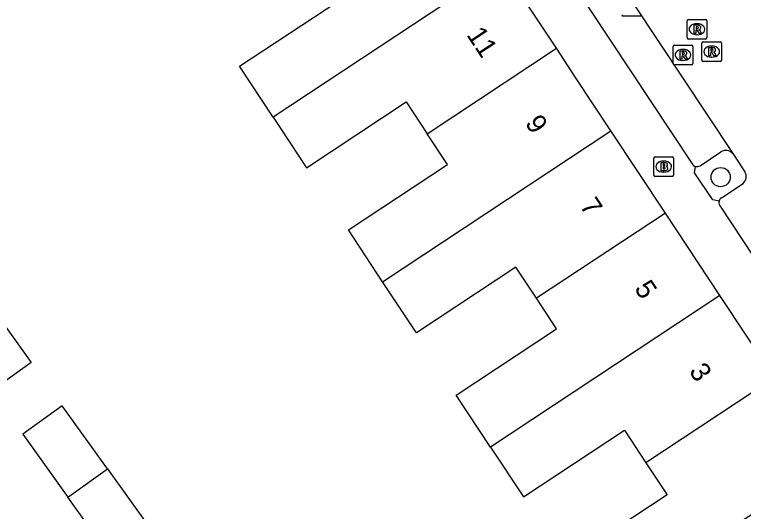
# Model space of a CAD drawing. Extents: x 159718 to 160783, y 383290 to 384030.
# Drawn here: x 160278.43 to 160315.43, y 383471.37 to 383496.59 of the extents above; entities that cross this region are included whole.
import ezdxf

# ---------------------------------------------------------------- set-up
doc = ezdxf.new("R2010")
doc.units = 0
for name, color, linetype in [('IMGEO_Boom', 7, 'Continuous'), ('IMGEO_Brandkraan', 7, 'Continuous'), ('IMGEO_Kolk', 7, 'Continuous'), ('IMGEO_Pand', 7, 'Continuous'), ('IMGEO_Pand_nummerreeks', 7, 'Continuous'), ('IMGEO_Parkeervlak_open', 7, 'Continuous'), ('IMGEO_Rijbaan_lokaal_open', 7, 'Continuous'), ('IMGEO_Rioolput', 7, 'Continuous'), ('IMGEO_Voetpad_open', 7, 'Continuous')]:
    doc.layers.add(name, color=color, linetype=linetype)

msp = doc.modelspace()

# ---------------------------------------------------------------- linework, layer by layer
at = {"layer": 'IMGEO_Boom'}
msp.add_circle((160314.273, 383488.338), 0.489, dxfattribs=at)
at = {"layer": 'IMGEO_Brandkraan'}
for p, q in [((160310.88, 383488.444), (160310.88, 383489.296)), ((160310.955, 383489.37), (160311.807, 383489.37)), ((160311.368, 383489.15), (160311.393, 383489.15)), ((160311.881, 383489.296), (160311.881, 383488.444)), ((160311.807, 383488.37), (160310.955, 383488.37)), ((160311.391, 383488.59), (160311.366, 383488.59))]:
    msp.add_line(p, q, dxfattribs=at)
for points in [[(160310.88, 383488.444), (160310.88, 383489.296)], [(160310.955, 383489.37), (160311.807, 383489.37)], [(160311.881, 383489.296), (160311.881, 383488.444)], [(160311.228, 383489.07), (160311.228, 383488.67), (160311.441, 383488.67)], [(160311.459, 383489.07), (160311.228, 383489.07)], [(160311.407, 383488.989), (160311.353, 383488.989), (160311.353, 383488.913)], [(160311.353, 383488.913), (160311.406, 383488.913)], [(160311.415, 383488.837), (160311.353, 383488.837), (160311.353, 383488.756)], [(160311.353, 383488.756), (160311.415, 383488.756)], [(160311.807, 383488.37), (160310.955, 383488.37)]]:
    msp.add_lwpolyline(points, dxfattribs=at)
for centre, radius, start, end in [((160310.957, 383489.294), 0.0765, 91.552, 178.448), ((160310.957, 383489.294), 0.0765, 91.552, 178.448), ((160311.805, 383489.294), 0.0765, 1.552, 88.448), ((160311.805, 383489.294), 0.0765, 1.552, 88.448), ((160311.408, 383488.951), 0.0379, 267.8285, 90.9355), ((160311.416, 383488.796), 0.0404, 269.8759, 90.5077), ((160311.463, 383488.925), 0.145, 59.4692, 91.5367), ((160311.488, 383488.972), 0.0922, 285.5137, 58.1501), ((160311.493, 383488.78), 0.105, 301.3115, 78.989), ((160310.957, 383488.446), 0.0765, 181.552, 268.448), ((160310.957, 383488.446), 0.0765, 181.552, 268.448), ((160311.447, 383488.921), 0.251, 268.6676, 293.5347), ((160311.805, 383488.446), 0.0765, 271.552, 358.448), ((160311.805, 383488.446), 0.0765, 271.552, 358.448)]:
    msp.add_arc(centre, radius, start, end, dxfattribs=at)
for centre, major_axis, ratio, start_param, end_param in [((160311.367, 383488.87), (-0.387, 0.002), 0.722429, 4.712389, 7.853982), ((160311.392, 383488.87), (-0.39, 0.002), 0.717154, 1.570796, 4.712389)]:
    msp.add_ellipse(centre, major_axis=major_axis, ratio=ratio, start_param=start_param, end_param=end_param, dxfattribs=at)
at = {"layer": 'IMGEO_Kolk'}
msp.add_line((160310.176, 383496.514), (160309.324, 383496.514), dxfattribs=at)
msp.add_lwpolyline([(160310.176, 383496.514), (160309.324, 383496.514)], dxfattribs=at)
for centre, start, end in [((160309.326, 383496.59), 181.552, 268.448), ((160309.326, 383496.59), 181.552, 268.448), ((160310.174, 383496.59), 271.552, 358.448), ((160310.174, 383496.59), 271.552, 358.448)]:
    msp.add_arc(centre, 0.0765, start, end, dxfattribs=at)
at = {"layer": 'IMGEO_Pand'}
for points in [[(160291.557, 383491.379), (160289.85, 383493.961), (160294.887, 383497.291), (160293.828, 383498.892)], [(160303.172, 383499.058), (160291.557, 383491.379)], [(160305.934, 383494.875), (160303.172, 383499.058)], [(160299.376, 383490.538), (160305.934, 383494.875)], [(160308.699, 383490.692), (160306.941, 383493.349), (160305.934, 383494.875)], [(160291.557, 383491.379), (160293.251, 383488.815), (160298.307, 383492.156), (160299.376, 383490.538)], [(160297.111, 383483.03), (160308.699, 383490.692)], [(160311.467, 383486.511), (160308.699, 383490.692)], [(160297.111, 383483.03), (160295.372, 383485.661), (160300.402, 383488.986), (160299.376, 383490.538)], [(160311.467, 383486.511), (160304.925, 383482.185)], [(160314.234, 383482.33), (160311.467, 383486.511)], [(160304.925, 383482.185), (160303.881, 383483.766), (160298.831, 383480.428), (160297.111, 383483.03)], [(160302.589, 383474.63), (160300.845, 383477.269), (160305.946, 383480.64), (160304.925, 383482.185)], [(160314.234, 383482.33), (160302.589, 383474.63)], [(160317.002, 383478.148), (160314.234, 383482.33)], [(160277.223, 383481.772), (160279.261, 383478.929), (160277.255, 383477.491)], [(160317.002, 383478.148), (160310.482, 383473.836)], [(160283.137, 383473.524), (160280.845, 383476.721), (160278.838, 383475.282), (160281.131, 383472.085)], [(160302.589, 383474.63), (160304.26, 383472.101), (160309.388, 383475.491), (160310.482, 383473.836)], [(160310.482, 383473.836), (160311.553, 383472.215), (160306.482, 383468.864), (160308.24, 383466.203), (160315.517, 383471.013), (160319.888, 383473.788)], [(160281.131, 383472.085), (160281.302, 383472.207), (160283.137, 383473.524)], [(160283.137, 383473.524), (160285.27, 383470.549), (160283.264, 383469.111), (160281.131, 383472.085)]]:
    msp.add_lwpolyline(points, dxfattribs=at)
at = {"layer": 'IMGEO_Parkeervlak_open'}
for points in [[(160313.225, 383488.915), (160314.289, 383489.626)], [(160314.312, 383487.281), (160315.416, 383488.021)]]:
    msp.add_lwpolyline(points, dxfattribs=at)
for centre, radius, start, end in [((160314.527, 383489.216), 0.475, 41.4733, 120.1656), ((160313.067, 383489.163), 0.294, 257.4026, 302.525), ((160315.11, 383488.363), 0.459, 311.8313, 31.5503), ((160314.462, 383487.048), 0.277, 122.8268, 165.3697)]:
    msp.add_arc(centre, radius, start, end, dxfattribs=at)
at = {"layer": 'IMGEO_Rijbaan_lokaal_open'}
for points in [[(160304.805, 383504.752), (160314.883, 383489.53)], [(160314.883, 383489.53), (160315.501, 383488.603)]]:
    msp.add_lwpolyline(points, dxfattribs=at)
at = {"layer": 'IMGEO_Rioolput'}
for p, q in [((160312.569, 383495.419), (160312.569, 383496.271)), ((160312.644, 383496.345), (160313.496, 383496.345)), ((160313.057, 383496.125), (160313.082, 383496.125)), ((160313.57, 383496.271), (160313.57, 383495.419)), ((160313.08, 383495.565), (160313.055, 383495.565)), ((160311.932, 383495.039), (160312.784, 383495.039)), ((160313.496, 383495.345), (160312.644, 383495.345)), ((160313.318, 383494.281), (160313.318, 383495.133)), ((160313.393, 383495.207), (160314.245, 383495.207)), ((160314.319, 383495.133), (160314.319, 383494.281)), ((160311.857, 383494.113), (160311.857, 383494.965)), ((160312.345, 383494.819), (160312.37, 383494.819)), ((160312.858, 383494.965), (160312.858, 383494.113)), ((160313.806, 383494.987), (160313.831, 383494.987)), ((160312.368, 383494.259), (160312.343, 383494.259)), ((160313.829, 383494.427), (160313.804, 383494.427)), ((160312.784, 383494.039), (160311.932, 383494.039)), ((160314.245, 383494.207), (160313.393, 383494.207))]:
    msp.add_line(p, q, dxfattribs=at)
for points in [[(160312.569, 383495.419), (160312.569, 383496.271)], [(160312.644, 383496.345), (160313.496, 383496.345)], [(160313.57, 383496.271), (160313.57, 383495.419)], [(160313.158, 383496.043), (160312.906, 383496.045), (160312.906, 383495.645)], [(160312.906, 383495.645), (160313.03, 383495.645), (160313.03, 383495.807), (160313.041, 383495.807)], [(160313.084, 383495.964), (160313.03, 383495.964), (160313.03, 383495.883)], [(160313.03, 383495.883), (160313.082, 383495.883)], [(160313.088, 383495.778), (160313.159, 383495.645), (160313.299, 383495.645), (160313.234, 383495.771)], [(160311.932, 383495.039), (160312.784, 383495.039)], [(160313.496, 383495.345), (160312.644, 383495.345)], [(160313.318, 383494.281), (160313.318, 383495.133)], [(160313.393, 383495.207), (160314.245, 383495.207)], [(160314.319, 383495.133), (160314.319, 383494.281)], [(160311.857, 383494.113), (160311.857, 383494.965)], [(160312.446, 383494.737), (160312.194, 383494.739), (160312.194, 383494.339)], [(160312.372, 383494.658), (160312.318, 383494.658), (160312.318, 383494.577)], [(160312.858, 383494.965), (160312.858, 383494.113)], [(160313.907, 383494.905), (160313.655, 383494.907), (160313.655, 383494.507)], [(160313.655, 383494.507), (160313.779, 383494.507), (160313.779, 383494.669), (160313.79, 383494.669)], [(160313.833, 383494.826), (160313.779, 383494.826), (160313.779, 383494.745)], [(160313.779, 383494.745), (160313.831, 383494.745)], [(160313.837, 383494.64), (160313.908, 383494.507), (160314.048, 383494.507), (160313.983, 383494.633)], [(160312.194, 383494.339), (160312.318, 383494.339), (160312.318, 383494.501), (160312.329, 383494.501)], [(160312.318, 383494.577), (160312.37, 383494.577)], [(160312.376, 383494.472), (160312.447, 383494.339), (160312.587, 383494.339), (160312.522, 383494.465)], [(160312.784, 383494.039), (160311.932, 383494.039)], [(160314.245, 383494.207), (160313.393, 383494.207)]]:
    msp.add_lwpolyline(points, dxfattribs=at)
for centre, radius, start, end in [((160312.646, 383496.269), 0.0765, 91.552, 178.448), ((160312.646, 383496.269), 0.0765, 91.552, 178.448), ((160313.494, 383496.269), 0.0765, 1.552, 88.448), ((160313.494, 383496.269), 0.0765, 1.552, 88.448), ((160313.04, 383495.754), 0.0533, 26.0293, 88.6989), ((160313.066, 383496.072), 0.19, 274.7715, 282.9687), ((160313.09, 383495.868), 0.0964, 77.0061, 93.1865), ((160313.104, 383495.925), 0.0378, 276.6634, 79.6772), ((160313.157, 383495.933), 0.109, 350.3612, 89.416), ((160313.155, 383495.933), 0.112, 277.5842, 350.9817), ((160313.139, 383495.718), 0.108, 29.5134, 73.7905), ((160312.646, 383495.421), 0.0765, 181.552, 268.448), ((160312.646, 383495.421), 0.0765, 181.552, 268.448), ((160313.494, 383495.421), 0.0765, 271.552, 358.448), ((160313.494, 383495.421), 0.0765, 271.552, 358.448), ((160311.934, 383494.963), 0.0765, 91.552, 178.448), ((160311.934, 383494.963), 0.0765, 91.552, 178.448), ((160312.782, 383494.963), 0.0765, 1.552, 88.448), ((160312.782, 383494.963), 0.0765, 1.552, 88.448), ((160313.395, 383495.131), 0.0765, 91.552, 178.448), ((160313.395, 383495.131), 0.0765, 91.552, 178.448), ((160314.243, 383495.131), 0.0765, 1.552, 88.448), ((160314.243, 383495.131), 0.0765, 1.552, 88.448), ((160312.378, 383494.562), 0.0964, 77.0061, 93.1865), ((160312.392, 383494.619), 0.0378, 276.6634, 79.6772), ((160312.445, 383494.627), 0.109, 350.3612, 89.416), ((160313.789, 383494.616), 0.0533, 26.0293, 88.6989), ((160313.815, 383494.934), 0.19, 274.7715, 282.9687), ((160313.839, 383494.73), 0.0964, 77.0061, 93.1865), ((160313.853, 383494.787), 0.0378, 276.6634, 79.6772), ((160313.906, 383494.795), 0.109, 350.3612, 89.416), ((160313.904, 383494.795), 0.112, 277.5842, 350.9817), ((160313.888, 383494.58), 0.108, 29.5134, 73.7905), ((160312.328, 383494.448), 0.0533, 26.0293, 88.6989), ((160312.354, 383494.766), 0.19, 274.7715, 282.9687), ((160312.443, 383494.627), 0.112, 277.5842, 350.9817), ((160312.427, 383494.412), 0.108, 29.5134, 73.7905), ((160313.395, 383494.283), 0.0765, 181.552, 268.448), ((160313.395, 383494.283), 0.0765, 181.552, 268.448), ((160314.243, 383494.283), 0.0765, 271.552, 358.448), ((160314.243, 383494.283), 0.0765, 271.552, 358.448), ((160311.934, 383494.115), 0.0765, 181.552, 268.448), ((160311.934, 383494.115), 0.0765, 181.552, 268.448), ((160312.782, 383494.115), 0.0765, 271.552, 358.448), ((160312.782, 383494.115), 0.0765, 271.552, 358.448)]:
    msp.add_arc(centre, radius, start, end, dxfattribs=at)
for centre, major_axis, ratio, start_param, end_param in [((160313.056, 383495.845), (-0.387, 0.002), 0.722429, 4.712389, 7.853982), ((160313.081, 383495.845), (-0.39, 0.002), 0.717154, 1.570796, 4.712389), ((160312.344, 383494.539), (-0.387, 0.002), 0.722429, 4.712389, 7.853982), ((160312.369, 383494.539), (-0.39, 0.002), 0.717154, 1.570796, 4.712389), ((160313.805, 383494.707), (-0.387, 0.002), 0.722429, 4.712389, 7.853982), ((160313.83, 383494.707), (-0.39, 0.002), 0.717154, 1.570796, 4.712389)]:
    msp.add_ellipse(centre, major_axis=major_axis, ratio=ratio, start_param=start_param, end_param=end_param, dxfattribs=at)
at = {"layer": 'IMGEO_Voetpad_open'}
for points in [[(160303.51, 383503.094), (160305.574, 383499.979), (160312.819, 383489.02)], [(160314.194, 383487.118), (160313.876, 383487.177), (160312.944, 383488.562), (160313.003, 383488.876)], [(160323.531, 383472.82), (160314.226, 383486.906)]]:
    msp.add_lwpolyline(points, dxfattribs=at)
for centre, radius, start, end in [((160313.072, 383489.153), 0.286, 207.7997, 256.1062), ((160314.455, 383487.049), 0.27, 165.1823, 211.985)]:
    msp.add_arc(centre, radius, start, end, dxfattribs=at)

# ---------------------------------------------------------------- texts
at = {"layer": 'IMGEO_Pand_nummerreeks'}
for s, p in [('11', (160301.347, 383495.56)), ('9', (160304.313, 383491.075)), ('7', (160307.088, 383486.878)), ('5', (160309.863, 383482.682)), ('3', (160312.638, 383478.485))]:
    msp.add_text(s, height=1, rotation=303.472, dxfattribs=at).set_placement(p)

doc.saveas('drawing.dxf')
